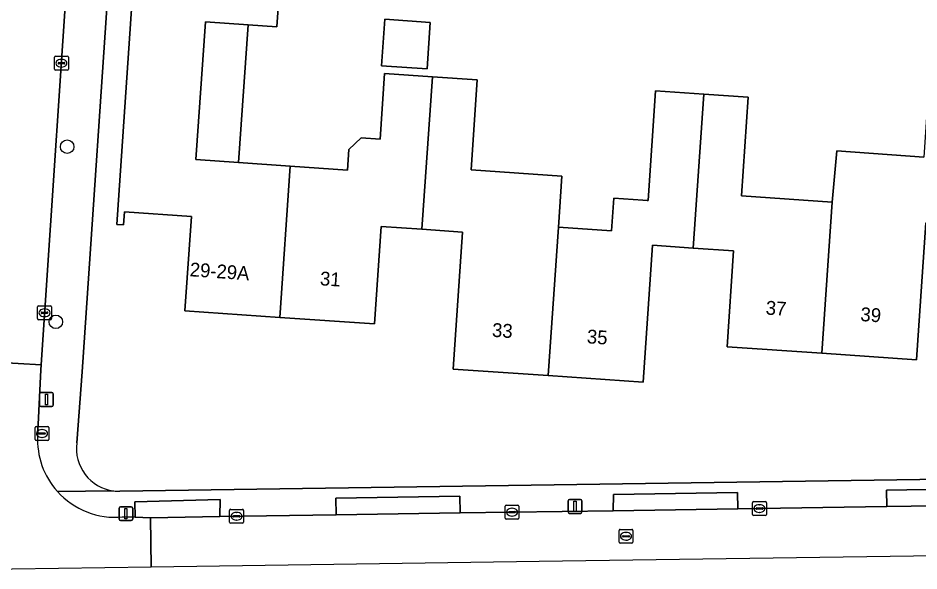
# Model space of a CAD drawing. Extents: x 161848 to 162726, y 385382 to 386521.
# Drawn here: x 162274 to 162339.2, y 385386.3 to 385426.3 of the extents above; entities that cross this region are included whole.
import ezdxf

# ---------------------------------------------------------------- set-up
doc = ezdxf.new("R2010")
doc.units = 0
for name, color, linetype in [('IMGEO_Boom', 7, 'Continuous'), ('IMGEO_Erf', 7, 'Continuous'), ('IMGEO_Kolk', 7, 'Continuous'), ('IMGEO_Lichtmast', 7, 'Continuous'), ('IMGEO_Pand', 7, 'Continuous'), ('IMGEO_Pand_nummerreeks', 7, 'Continuous'), ('IMGEO_Rijbaan_lokaal_open', 7, 'Continuous'), ('IMGEO_Rioolput', 7, 'Continuous'), ('IMGEO_Voetpad_open', 7, 'Continuous')]:
    doc.layers.add(name, color=color, linetype=linetype)

msp = doc.modelspace()

# ---------------------------------------------------------------- linework, layer by layer
at = {"layer": 'IMGEO_Boom'}
for centre in [(162277.545, 385416.99), (162276.731, 385404.331)]:
    msp.add_circle(centre, 0.489, dxfattribs=at)
at = {"layer": 'IMGEO_Erf'}
for points in [[(162427.854, 385404.175), (162428.958, 385423.219), (162280.836, 385433.091), (162278.626, 385400.728), (162278.251, 385395.589)], [(162339.66, 385411.483), (162338.98, 385401.589), (162332.13, 385402.06), (162325.281, 385402.53), (162325.758, 385409.466), (162322.82, 385409.668), (162319.88, 385409.87), (162319.2, 385399.98), (162312.338, 385400.451), (162305.473, 385400.923), (162306.154, 385410.824), (162303.21, 385411.026), (162300.265, 385411.229), (162299.781, 385404.183), (162292.921, 385404.655), (162286.06, 385405.127), (162286.529, 385411.952), (162281.684, 385412.285), (162281.619, 385411.343), (162281.132, 385411.376), (162282.593, 385432.629)], [(162293.149, 385431.904), (162292.721, 385425.669), (162290.635, 385425.812), (162289.951, 385415.844), (162293.68, 385415.588), (162297.818, 385415.304), (162297.921, 385416.801), (162298.813, 385417.629), (162300.187, 385417.535), (162300.513, 385422.289), (162303.976, 385422.051), (162307.206, 385421.829), (162306.759, 385415.326), (162313.34, 385414.873), (162313.082, 385411.171), (162316.933, 385410.907), (162317.095, 385413.273), (162319.181, 385413.129), (162319.49, 385413.108), (162319.567, 385413.103), (162320.112, 385421.036), (162323.593, 385420.797), (162326.805, 385420.576), (162326.314, 385413.436), (162332.888, 385412.984), (162333.214, 385416.701), (162339.508, 385416.248)], [(162281.355, 385392.086), (162416.901, 385394.073), (162424.16, 385394.133)]]:
    msp.add_lwpolyline(points, dxfattribs=at)
msp.add_lwpolyline([(162300.29, 385422.84), (162300.521, 385426.209), (162303.814, 385425.983), (162303.582, 385422.614)], close=True, dxfattribs=at)
for centre, radius, start, end in [((162281.291, 385395.156), 3.071, 171.88912, 262.55382), ((162281.293, 385395.222), 3.137, 262.67347, 271.13173)]:
    msp.add_arc(centre, radius, start, end, dxfattribs=at)
at = {"layer": 'IMGEO_Kolk'}
for p, q in [((162276.631, 385422.602), (162276.631, 385423.454)), ((162276.706, 385423.528), (162277.558, 385423.528)), ((162277.119, 385423.308), (162277.144, 385423.308)), ((162277.632, 385423.454), (162277.632, 385422.602)), ((162276.89, 385423.022), (162276.89, 385423.034)), ((162277.328, 385422.985), (162276.93, 385422.985)), ((162276.933, 385423.071), (162277.331, 385423.071)), ((162277.142, 385422.748), (162277.117, 385422.748)), ((162277.374, 385423.034), (162277.374, 385423.022)), ((162277.558, 385422.528), (162276.706, 385422.528)), ((162275.409, 385404.563), (162275.409, 385405.415)), ((162275.484, 385405.489), (162276.336, 385405.489)), ((162275.711, 385405.032), (162276.109, 385405.032)), ((162275.897, 385405.269), (162275.922, 385405.269)), ((162276.41, 385405.415), (162276.41, 385404.563)), ((162276.336, 385404.489), (162275.484, 385404.489)), ((162275.668, 385404.983), (162275.668, 385404.995)), ((162276.106, 385404.946), (162275.708, 385404.946)), ((162275.92, 385404.709), (162275.895, 385404.709)), ((162276.152, 385404.995), (162276.152, 385404.983)), ((162275.228, 385395.837), (162275.228, 385396.689)), ((162275.303, 385396.763), (162276.155, 385396.763)), ((162275.716, 385396.543), (162275.741, 385396.543)), ((162276.229, 385396.689), (162276.229, 385395.837)), ((162275.487, 385396.257), (162275.487, 385396.269)), ((162275.925, 385396.22), (162275.527, 385396.22)), ((162275.53, 385396.306), (162275.928, 385396.306)), ((162275.739, 385395.983), (162275.714, 385395.983)), ((162275.971, 385396.269), (162275.971, 385396.257)), ((162276.155, 385395.763), (162275.303, 385395.763)), ((162327.196, 385391.335), (162328.048, 385391.335)), ((162289.299, 385389.853), (162289.299, 385390.705)), ((162289.374, 385390.779), (162290.226, 385390.779)), ((162290.3, 385390.705), (162290.3, 385389.853)), ((162309.227, 385390.15), (162309.227, 385391.002)), ((162309.302, 385391.076), (162310.154, 385391.076)), ((162309.715, 385390.856), (162309.74, 385390.856)), ((162310.228, 385391.002), (162310.228, 385390.15)), ((162327.121, 385390.409), (162327.121, 385391.261)), ((162327.38, 385390.829), (162327.38, 385390.841)), ((162327.818, 385390.792), (162327.42, 385390.792)), ((162327.423, 385390.878), (162327.821, 385390.878)), ((162327.609, 385391.115), (162327.634, 385391.115)), ((162327.864, 385390.841), (162327.864, 385390.829)), ((162328.122, 385391.261), (162328.122, 385390.409)), ((162289.558, 385390.273), (162289.558, 385390.285)), ((162289.996, 385390.236), (162289.598, 385390.236)), ((162289.601, 385390.322), (162289.999, 385390.322)), ((162289.787, 385390.559), (162289.812, 385390.559)), ((162290.042, 385390.285), (162290.042, 385390.273)), ((162310.154, 385390.076), (162309.302, 385390.076)), ((162309.486, 385390.57), (162309.486, 385390.582)), ((162309.924, 385390.533), (162309.526, 385390.533)), ((162309.529, 385390.619), (162309.927, 385390.619)), ((162309.738, 385390.296), (162309.713, 385390.296)), ((162309.97, 385390.582), (162309.97, 385390.57)), ((162328.048, 385390.335), (162327.196, 385390.335)), ((162327.632, 385390.555), (162327.607, 385390.555)), ((162290.226, 385389.779), (162289.374, 385389.779)), ((162289.81, 385389.999), (162289.785, 385389.999))]:
    msp.add_line(p, q, dxfattribs=at)
for points in [[(162276.631, 385422.602), (162276.631, 385423.454)], [(162276.706, 385423.528), (162277.558, 385423.528)], [(162277.632, 385423.454), (162277.632, 385422.602)], [(162277.558, 385422.528), (162276.706, 385422.528)], [(162275.409, 385404.563), (162275.409, 385405.415)], [(162275.484, 385405.489), (162276.336, 385405.489)], [(162276.41, 385405.415), (162276.41, 385404.563)], [(162276.336, 385404.489), (162275.484, 385404.489)], [(162275.228, 385395.837), (162275.228, 385396.689)], [(162275.303, 385396.763), (162276.155, 385396.763)], [(162276.229, 385396.689), (162276.229, 385395.837)], [(162276.155, 385395.763), (162275.303, 385395.763)], [(162327.196, 385391.335), (162328.048, 385391.335)], [(162289.299, 385389.853), (162289.299, 385390.705)], [(162289.374, 385390.779), (162290.226, 385390.779)], [(162290.3, 385390.705), (162290.3, 385389.853)], [(162309.227, 385390.15), (162309.227, 385391.002)], [(162309.302, 385391.076), (162310.154, 385391.076)], [(162310.228, 385391.002), (162310.228, 385390.15)], [(162327.121, 385390.409), (162327.121, 385391.261)], [(162328.122, 385391.261), (162328.122, 385390.409)], [(162310.154, 385390.076), (162309.302, 385390.076)], [(162328.048, 385390.335), (162327.196, 385390.335)], [(162290.226, 385389.779), (162289.374, 385389.779)]]:
    msp.add_lwpolyline(points, dxfattribs=at)
for centre, radius, start, end in [((162276.708, 385423.452), 0.0765, 91.55205, 178.44795), ((162276.708, 385423.452), 0.0765, 91.55205, 178.44795), ((162277.556, 385423.452), 0.0765, 1.55205, 88.44795), ((162277.556, 385423.452), 0.0765, 1.55205, 88.44795), ((162276.708, 385422.604), 0.0765, 181.55205, 268.44795), ((162276.708, 385422.604), 0.0765, 181.55205, 268.44795), ((162276.93, 385423.031), 0.0403, 85.87752, 175.75265), ((162276.927, 385423.021), 0.0366, 178.93798, 274.71019), ((162277.331, 385423.028), 0.043, 264.86636, 352.45326), ((162277.335, 385423.033), 0.0386, 1.73085, 96.63898), ((162277.556, 385422.604), 0.0765, 271.55205, 358.44795), ((162277.556, 385422.604), 0.0765, 271.55205, 358.44795), ((162275.486, 385405.413), 0.0765, 91.55205, 178.44795), ((162275.486, 385405.413), 0.0765, 91.55205, 178.44795), ((162275.708, 385404.992), 0.0403, 85.87752, 175.75265), ((162276.113, 385404.994), 0.0386, 1.73085, 96.63898), ((162276.334, 385405.413), 0.0765, 1.55205, 88.44795), ((162276.334, 385405.413), 0.0765, 1.55205, 88.44795), ((162275.486, 385404.565), 0.0765, 181.55205, 268.44795), ((162275.486, 385404.565), 0.0765, 181.55205, 268.44795), ((162275.705, 385404.982), 0.0366, 178.93798, 274.71019), ((162276.109, 385404.989), 0.043, 264.86636, 352.45326), ((162276.334, 385404.565), 0.0765, 271.55205, 358.44795), ((162276.334, 385404.565), 0.0765, 271.55205, 358.44795), ((162275.305, 385396.687), 0.0765, 91.55205, 178.44795), ((162275.305, 385396.687), 0.0765, 91.55205, 178.44795), ((162276.153, 385396.687), 0.0765, 1.55205, 88.44795), ((162276.153, 385396.687), 0.0765, 1.55205, 88.44795), ((162275.527, 385396.266), 0.0403, 85.87752, 175.75265), ((162275.524, 385396.256), 0.0366, 178.93798, 274.71019), ((162275.928, 385396.263), 0.043, 264.86636, 352.45326), ((162275.932, 385396.268), 0.0386, 1.73085, 96.63898), ((162275.305, 385395.839), 0.0765, 181.55205, 268.44795), ((162275.305, 385395.839), 0.0765, 181.55205, 268.44795), ((162276.153, 385395.839), 0.0765, 271.55205, 358.44795), ((162276.153, 385395.839), 0.0765, 271.55205, 358.44795), ((162327.198, 385391.259), 0.0765, 91.55205, 178.44795), ((162327.198, 385391.259), 0.0765, 91.55205, 178.44795), ((162328.046, 385391.259), 0.0765, 1.55205, 88.44795), ((162328.046, 385391.259), 0.0765, 1.55205, 88.44795), ((162289.376, 385390.703), 0.0765, 91.55205, 178.44795), ((162289.376, 385390.703), 0.0765, 91.55205, 178.44795), ((162290.224, 385390.703), 0.0765, 1.55205, 88.44795), ((162290.224, 385390.703), 0.0765, 1.55205, 88.44795), ((162309.304, 385391), 0.0765, 91.55205, 178.44795), ((162309.304, 385391), 0.0765, 91.55205, 178.44795), ((162310.152, 385391), 0.0765, 1.55205, 88.44795), ((162310.152, 385391), 0.0765, 1.55205, 88.44795), ((162327.42, 385390.838), 0.0403, 85.87752, 175.75265), ((162327.417, 385390.828), 0.0366, 178.93798, 274.71019), ((162327.821, 385390.835), 0.043, 264.86636, 352.45326), ((162327.825, 385390.84), 0.0386, 1.73085, 96.63898), ((162289.598, 385390.282), 0.0403, 85.87752, 175.75265), ((162289.595, 385390.272), 0.0366, 178.93798, 274.71019), ((162289.999, 385390.279), 0.043, 264.86636, 352.45326), ((162290.003, 385390.284), 0.0386, 1.73085, 96.63898), ((162309.304, 385390.152), 0.0765, 181.55205, 268.44795), ((162309.304, 385390.152), 0.0765, 181.55205, 268.44795), ((162309.526, 385390.579), 0.0403, 85.87752, 175.75265), ((162309.523, 385390.569), 0.0366, 178.93798, 274.71019), ((162309.927, 385390.576), 0.043, 264.86636, 352.45326), ((162309.931, 385390.581), 0.0386, 1.73085, 96.63898), ((162310.152, 385390.152), 0.0765, 271.55205, 358.44795), ((162310.152, 385390.152), 0.0765, 271.55205, 358.44795), ((162327.198, 385390.411), 0.0765, 181.55205, 268.44795), ((162327.198, 385390.411), 0.0765, 181.55205, 268.44795), ((162328.046, 385390.411), 0.0765, 271.55205, 358.44795), ((162328.046, 385390.411), 0.0765, 271.55205, 358.44795), ((162289.376, 385389.855), 0.0765, 181.55205, 268.44795), ((162289.376, 385389.855), 0.0765, 181.55205, 268.44795), ((162290.224, 385389.855), 0.0765, 271.55205, 358.44795), ((162290.224, 385389.855), 0.0765, 271.55205, 358.44795)]:
    msp.add_arc(centre, radius, start, end, dxfattribs=at)
for centre, major_axis, ratio, start_param, end_param in [((162277.118, 385423.028), (-0.387, 0.002), 0.722429, 4.712389, 7.853982), ((162277.143, 385423.028), (-0.39, 0.002), 0.717154, 1.570796, 4.712389), ((162275.896, 385404.989), (-0.387, 0.002), 0.722429, 4.712389, 7.853982), ((162275.921, 385404.989), (-0.39, 0.002), 0.717154, 1.570796, 4.712389), ((162275.715, 385396.263), (-0.387, 0.002), 0.722429, 4.712389, 7.853982), ((162275.74, 385396.263), (-0.39, 0.002), 0.717154, 1.570796, 4.712389), ((162309.714, 385390.576), (-0.387, 0.002), 0.722429, 4.712389, 7.853982), ((162309.739, 385390.576), (-0.39, 0.002), 0.717154, 1.570796, 4.712389), ((162327.608, 385390.835), (-0.387, 0.002), 0.722429, 4.712389, 7.853982), ((162327.633, 385390.835), (-0.39, 0.002), 0.717154, 1.570796, 4.712389), ((162289.786, 385390.279), (-0.387, 0.002), 0.722429, 4.712389, 7.853982), ((162289.811, 385390.279), (-0.39, 0.002), 0.717154, 1.570796, 4.712389)]:
    msp.add_ellipse(centre, major_axis=major_axis, ratio=ratio, start_param=start_param, end_param=end_param, dxfattribs=at)
at = {"layer": 'IMGEO_Lichtmast'}
for p, q in [((162275.648, 385399.218), (162276.438, 385399.218)), ((162276.438, 385399.218), (162275.648, 385399.218)), ((162275.548, 385398.318), (162275.548, 385399.118)), ((162275.548, 385399.118), (162275.548, 385398.318)), ((162276.538, 385399.118), (162276.538, 385398.318)), ((162276.538, 385398.318), (162276.538, 385399.118)), ((162276.438, 385398.218), (162275.648, 385398.218)), ((162275.648, 385398.218), (162276.438, 385398.218)), ((162313.785, 385390.587), (162313.785, 385391.387)), ((162313.785, 385391.387), (162313.785, 385390.587)), ((162313.885, 385391.487), (162314.675, 385391.487)), ((162314.675, 385391.487), (162313.885, 385391.487)), ((162314.775, 385391.387), (162314.775, 385390.587)), ((162314.775, 385390.587), (162314.775, 385391.387)), ((162281.298, 385390.071), (162281.298, 385390.871)), ((162281.298, 385390.871), (162281.298, 385390.071)), ((162281.398, 385390.971), (162282.188, 385390.971)), ((162282.188, 385390.971), (162281.398, 385390.971)), ((162282.288, 385390.871), (162282.288, 385390.071)), ((162282.288, 385390.071), (162282.288, 385390.871)), ((162314.675, 385390.487), (162313.885, 385390.487)), ((162313.885, 385390.487), (162314.675, 385390.487)), ((162282.188, 385389.971), (162281.398, 385389.971)), ((162281.398, 385389.971), (162282.188, 385389.971))]:
    msp.add_line(p, q, dxfattribs=at)
for points in [[(162275.968, 385399.093), (162276.118, 385399.093), (162276.118, 385398.343), (162275.968, 385398.343), (162275.968, 385399.093)], [(162314.205, 385391.362), (162314.355, 385391.362), (162314.355, 385390.612), (162314.205, 385390.612), (162314.205, 385391.362)], [(162281.718, 385390.846), (162281.868, 385390.846), (162281.868, 385390.096), (162281.718, 385390.096), (162281.718, 385390.846)]]:
    msp.add_lwpolyline(points, dxfattribs=at)
for centre, start, end in [((162275.648, 385399.118), 90, 180), ((162275.648, 385399.118), 90, 180), ((162276.438, 385399.118), 0, 90), ((162276.438, 385399.118), 360, 90), ((162275.648, 385398.318), 180, 270), ((162275.648, 385398.318), 180, 270), ((162276.438, 385398.318), 270, 0), ((162276.438, 385398.318), 270, 0), ((162313.885, 385391.387), 90, 180), ((162313.885, 385391.387), 90, 180), ((162314.675, 385391.387), 0, 90), ((162314.675, 385391.387), 360, 90), ((162281.398, 385390.871), 90, 180), ((162281.398, 385390.871), 90, 180), ((162282.188, 385390.871), 0, 90), ((162282.188, 385390.871), 360, 90), ((162281.398, 385390.071), 180, 270), ((162281.398, 385390.071), 180, 270), ((162282.188, 385390.071), 270, 0), ((162282.188, 385390.071), 270, 0), ((162313.885, 385390.587), 180, 270), ((162313.885, 385390.587), 180, 270), ((162314.675, 385390.587), 270, 0), ((162314.675, 385390.587), 270, 0)]:
    msp.add_arc(centre, 0.1, start, end, dxfattribs=at)
at = {"layer": 'IMGEO_Pand'}
for points in [[(162293.68, 385415.588), (162289.951, 385415.844), (162286.86, 385416.057), (162287.545, 385426.024), (162290.635, 385425.812), (162292.721, 385425.669), (162293.149, 385431.904), (162287.974, 385432.259), (162282.593, 385432.629), (162281.132, 385411.376), (162281.619, 385411.343), (162281.684, 385412.285), (162286.529, 385411.952), (162286.06, 385405.127), (162292.921, 385404.655)], [(162290.635, 385425.812), (162287.545, 385426.024), (162286.86, 385416.057), (162289.951, 385415.844)], [(162300.29, 385422.84), (162303.582, 385422.614), (162303.814, 385425.983), (162300.521, 385426.209)], [(162343.381, 385422.512), (162339.955, 385422.748), (162339.508, 385416.248), (162333.214, 385416.701), (162332.888, 385412.984), (162332.13, 385402.06), (162338.98, 385401.589), (162339.66, 385411.483), (162342.6, 385411.281)], [(162293.68, 385415.588), (162292.921, 385404.655), (162299.781, 385404.183), (162300.265, 385411.229), (162303.21, 385411.026), (162303.976, 385422.051), (162300.513, 385422.289), (162300.187, 385417.535), (162298.813, 385417.629), (162297.921, 385416.801), (162297.818, 385415.304)], [(162307.206, 385421.829), (162303.976, 385422.051), (162303.21, 385411.026), (162306.154, 385410.824), (162305.473, 385400.923), (162312.338, 385400.451), (162313.082, 385411.171), (162313.34, 385414.873), (162306.759, 385415.326)], [(162323.593, 385420.797), (162320.112, 385421.036), (162319.567, 385413.103), (162319.49, 385413.108), (162319.181, 385413.129), (162317.095, 385413.273), (162316.933, 385410.907), (162313.082, 385411.171), (162312.338, 385400.451), (162319.2, 385399.98), (162319.88, 385409.87), (162322.82, 385409.668)], [(162322.82, 385409.668), (162325.758, 385409.466), (162325.281, 385402.53), (162332.13, 385402.06), (162332.888, 385412.984), (162326.314, 385413.436), (162326.805, 385420.576), (162323.593, 385420.797)]]:
    msp.add_lwpolyline(points, close=True, dxfattribs=at)
at = {"layer": 'IMGEO_Rijbaan_lokaal_open'}
for points in [[(162270.668, 385401.772), (162270.647, 385401.514), (162275.656, 385401.229), (162277.92, 385434.749), (162278.372, 385441.689), (162279.472, 385458.569)], [(162275.409, 385396.107), (162275.452, 385396.923), (162275.631, 385400.858), (162275.656, 385401.229), (162270.647, 385401.514), (162270.15, 385395.461), (162270.102, 385395.042)], [(162283.627, 385386.624), (162283.627, 385386.624), (162283.574, 385390.167), (162282.456, 385390.202), (162281.549, 385390.231)], [(162264.005, 385389.816), (162263.43, 385389.776), (162263.481, 385386.324), (162263.481, 385386.324), (162283.627, 385386.624)]]:
    msp.add_lwpolyline(points, dxfattribs=at)
msp.add_lwpolyline([(162283.627, 385386.624), (162311.689, 385387.041), (162423.379, 385388.63), (162423.345, 385392.207), (162422.114, 385392.193), (162415.263, 385392.152), (162414.667, 385392.145), (162404.752, 385392.031), (162395.708, 385391.856), (162385.244, 385391.714), (162376.255, 385391.567), (162365.438, 385391.402), (162356.466, 385391.274), (162345.675, 385391.109), (162336.847, 385390.975), (162326.07, 385390.811), (162317.048, 385390.66), (162305.98, 385390.533), (162297.003, 385390.375), (162288.6, 385390.263), (162283.574, 385390.167), (162283.627, 385386.624)], close=True, dxfattribs=at)
for centre, radius, start, end in [((162281.018, 385395.821), 5.616, 177.08151, 221.93652), ((162281.02, 385395.829), 5.623, 221.98056, 275.39753)]:
    msp.add_arc(centre, radius, start, end, dxfattribs=at)
at = {"layer": 'IMGEO_Rioolput'}
for p, q in [((162317.469, 385388.406), (162317.469, 385389.258)), ((162317.544, 385389.332), (162318.396, 385389.332)), ((162317.728, 385388.826), (162317.728, 385388.838)), ((162318.166, 385388.789), (162317.768, 385388.789)), ((162317.771, 385388.875), (162318.169, 385388.875)), ((162317.957, 385389.112), (162317.982, 385389.112)), ((162318.212, 385388.838), (162318.212, 385388.826)), ((162318.47, 385389.258), (162318.47, 385388.406)), ((162318.396, 385388.332), (162317.544, 385388.332)), ((162317.98, 385388.552), (162317.955, 385388.552))]:
    msp.add_line(p, q, dxfattribs=at)
for points in [[(162317.469, 385388.406), (162317.469, 385389.258)], [(162317.544, 385389.332), (162318.396, 385389.332)], [(162318.47, 385389.258), (162318.47, 385388.406)], [(162318.396, 385388.332), (162317.544, 385388.332)]]:
    msp.add_lwpolyline(points, dxfattribs=at)
for centre, radius, start, end in [((162317.546, 385389.256), 0.0765, 91.55205, 178.44795), ((162317.546, 385389.256), 0.0765, 91.55205, 178.44795), ((162317.768, 385388.835), 0.0403, 85.87752, 175.75265), ((162317.765, 385388.825), 0.0366, 178.93798, 274.71019), ((162318.169, 385388.832), 0.043, 264.86636, 352.45326), ((162318.173, 385388.837), 0.0386, 1.73085, 96.63898), ((162318.394, 385389.256), 0.0765, 1.55205, 88.44795), ((162318.394, 385389.256), 0.0765, 1.55205, 88.44795), ((162317.546, 385388.408), 0.0765, 181.55205, 268.44795), ((162317.546, 385388.408), 0.0765, 181.55205, 268.44795), ((162318.394, 385388.408), 0.0765, 271.55205, 358.44795), ((162318.394, 385388.408), 0.0765, 271.55205, 358.44795)]:
    msp.add_arc(centre, radius, start, end, dxfattribs=at)
for centre, major_axis, ratio, start_param, end_param in [((162317.956, 385388.832), (-0.387, 0.002), 0.722429, 4.712389, 7.853982), ((162317.981, 385388.832), (-0.39, 0.002), 0.717154, 1.570796, 4.712389)]:
    msp.add_ellipse(centre, major_axis=major_axis, ratio=ratio, start_param=start_param, end_param=end_param, dxfattribs=at)
at = {"layer": 'IMGEO_Voetpad_open'}
for points in [[(162280.836, 385433.091), (162280.93, 385434.463), (162277.92, 385434.749), (162275.656, 385401.229), (162275.631, 385400.858), (162275.452, 385396.923), (162275.409, 385396.107)], [(162278.251, 385395.589), (162278.626, 385400.728), (162280.836, 385433.091)], [(162424.16, 385394.133), (162416.901, 385394.073), (162281.355, 385392.086)], [(162276.84, 385392.068), (162280.893, 385392.111)], [(162280.893, 385392.111), (162276.84, 385392.068)], [(162281.549, 385390.231), (162282.456, 385390.202), (162282.445, 385391.332), (162288.604, 385391.48), (162288.6, 385390.263), (162297.003, 385390.375), (162296.977, 385391.591), (162305.95, 385391.733), (162305.98, 385390.533), (162317.048, 385390.66), (162317.055, 385391.863), (162326.046, 385392.005), (162326.07, 385390.811), (162336.847, 385390.975), (162336.813, 385392.155), (162345.646, 385392.311)]]:
    msp.add_lwpolyline(points, dxfattribs=at)
for points in [[(162326.07, 385390.811), (162326.046, 385392.005), (162317.055, 385391.863), (162317.048, 385390.66)], [(162345.675, 385391.109), (162345.646, 385392.311), (162336.813, 385392.155), (162336.847, 385390.975)], [(162288.6, 385390.263), (162288.604, 385391.48), (162282.445, 385391.332), (162282.456, 385390.202), (162283.574, 385390.167)], [(162305.98, 385390.533), (162305.95, 385391.733), (162296.977, 385391.591), (162297.003, 385390.375)]]:
    msp.add_lwpolyline(points, close=True, dxfattribs=at)
for centre, radius, start, end in [((162281.018, 385395.821), 5.616, 177.08151, 221.93652), ((162281.291, 385395.156), 3.071, 171.88912, 262.55382), ((162281.02, 385395.829), 5.623, 221.98056, 275.39753), ((162281.293, 385395.222), 3.137, 262.67347, 271.13173)]:
    msp.add_arc(centre, radius, start, end, dxfattribs=at)

# ---------------------------------------------------------------- texts
at = {"layer": 'IMGEO_Pand_nummerreeks'}
for s, rotation, p in [('29-29A', 356.06378, (162286.392, 385407.63)), ('31', 356.06427, (162295.812, 385406.981)), ('37', 356.07046, (162328.054, 385404.865)), ('39', 356.06951, (162334.903, 385404.394)), ('33', 356.07014, (162308.254, 385403.257)), ('35', 356.06951, (162315.116, 385402.786))]:
    msp.add_text(s, height=1, rotation=rotation, dxfattribs=at).set_placement(p)

doc.saveas('drawing.dxf')
